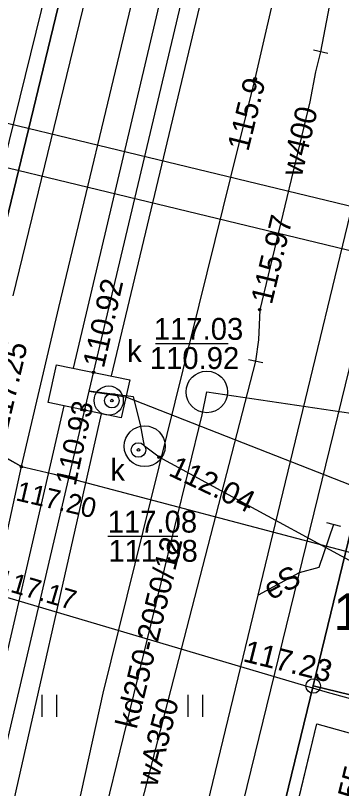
# Model space of a CAD drawing. Extents: x 6424617 to 6425697, y 5665845 to 5667190.
# Drawn here: x 6425371.22 to 6425382.4, y 5666361.13 to 5666387.64 of the extents above; entities that cross this region are included whole.
import ezdxf

# ---------------------------------------------------------------- set-up
doc = ezdxf.new("R2010")
doc.units = 0
for name, color, linetype in [('Warstwa 1', 7, 'Continuous'), ('Warstwa 10', 7, 'Continuous'), ('Warstwa 11', 7, 'Continuous'), ('Warstwa 12', 7, 'Continuous'), ('Warstwa 13', 7, 'Continuous'), ('Warstwa 14', 7, 'Continuous'), ('Warstwa 15', 7, 'Continuous'), ('Warstwa 16', 7, 'Continuous'), ('Warstwa 20', 7, 'Continuous'), ('Warstwa 22', 7, 'Continuous'), ('Warstwa 25', 7, 'Continuous'), ('Warstwa 4', 7, 'Continuous'), ('Warstwa 5', 7, 'Continuous'), ('Warstwa 6', 7, 'Continuous'), ('Warstwa 61', 7, 'Continuous'), ('Warstwa 62', 7, 'Continuous'), ('Warstwa 8', 7, 'Continuous'), ('Warstwa 9', 7, 'Continuous')]:
    doc.layers.add(name, color=color, linetype=linetype)

msp = doc.modelspace()

# ---------------------------------------------------------------- linework, layer by layer
at = {"layer": 'Warstwa 1'}
for p, q in [((6425381.428, 5666364.649), (6425383.522, 5666373.304)), ((6425381.428, 5666364.649), (6425383.522, 5666373.304)), ((6425380.481, 5666360.76), (6425381.428, 5666364.649)), ((6425380.481, 5666360.76), (6425381.428, 5666364.649)), ((6425381.428, 5666364.649), (6425384.34, 5666363.943)), ((6425381.428, 5666364.649), (6425384.34, 5666363.943))]:
    msp.add_line(p, q, dxfattribs=at)
at = {"layer": 'Warstwa 10'}
for points in [[(6425366.705, 5666313.952), (6425374.377, 5666346.412), (6425379.54, 5666367.762), (6425384.145, 5666386.807), (6425386.47, 5666396.26), (6425387.262, 5666397.301), (6425387.592, 5666398.097), (6425387.733, 5666398.995), (6425387.709, 5666399.495), (6425387.343, 5666399.88), (6425386.965, 5666400.004), (6425386.594, 5666399.939), (6425386.058, 5666399.445), (6425385.73, 5666398.749), (6425385.842, 5666398.098), (6425386.29, 5666397.932), (6425386.995, 5666398.354), (6425396.389, 5666436.784), (6425406.092, 5666476.274)], [(6425382.125, 5666370.191), (6425381.617, 5666368.717), (6425380.945, 5666368.525), (6425379.54, 5666367.762)]]:
    msp.add_lwpolyline(points, dxfattribs=at)
msp.add_circle((6425381.428, 5666364.649), 0.25, dxfattribs=at)
at = {"layer": 'Warstwa 12'}
for points in [[(6425424.798, 5666563.269), (6425407.429, 5666491.384), (6425382.182, 5666389.031), (6425381.68, 5666386.39)], [(6425363.057, 5666313.996), (6425363.589, 5666315.638), (6425368.024, 5666336.247), (6425374.227, 5666364.401), (6425379.433, 5666385.463), (6425383.671, 5666403.831), (6425384.666, 5666408.47), (6425384.841, 5666409.038), (6425384.956, 5666409.631), (6425387.736, 5666421.374), (6425394.087, 5666447.16), (6425401.357, 5666476.231), (6425405.643, 5666491.609), (6425405.786, 5666494.624), (6425411.34, 5666514.966), (6425411.306, 5666515.732)], [(6425366.353, 5666362.72), (6425369.879, 5666376.399), (6425373.51, 5666391.396), (6425377.162, 5666406.423), (6425378.544, 5666412.437), (6425386.549, 5666444.283), (6425388.297, 5666450.692), (6425392.281, 5666465.105), (6425394.427, 5666468.919), (6425394.601, 5666469.247), (6425394.673, 5666469.407), (6425394.808, 5666469.795), (6425394.976, 5666470.533), (6425395.345, 5666472.079), (6425395.789, 5666472.383), (6425396.66, 5666472.55), (6425396.753, 5666472.692)], [(6425373.208, 5666375.543), (6425384.303, 5666422.523)], [(6425385.73, 5666422.312), (6425374.498, 5666375.277)], [(6425390.212, 5666406.396), (6425377.402, 5666354.057)], [(6425372.286, 5666388.56), (6425370.814, 5666382.608), (6425370.308, 5666380.514), (6425366.825, 5666367.005), (6425365.734, 5666362.797), (6425363.15, 5666350.048), (6425362.095, 5666344.63), (6425362.071, 5666344.32), (6425362.257, 5666343.998), (6425365.292, 5666341.111), (6425367.972, 5666338.599), (6425368.306, 5666338.48)], [(6425381.68, 5666386.39), (6425381.51, 5666385.71), (6425381.31, 5666384.68), (6425379.59, 5666377.55), (6425379.55, 5666376.52), (6425379.45, 5666375.78)], [(6425379.45, 5666375.78), (6425372.086, 5666347.268)], [(6425373.736, 5666374.755), (6425375.002, 5666374.56), (6425385.846, 5666370.306), (6425386.476, 5666369.999), (6425406.785, 5666360.113), (6425430.583, 5666354.786), (6425431.352, 5666354.657)], [(6425439.24, 5666333.418), (6425426.991, 5666336.388), (6425420.09, 5666338.051), (6425419.57, 5666338.3), (6425418.724, 5666338.388), (6425410.008, 5666340.443), (6425409.32, 5666340.611), (6425409.518, 5666341.279), (6425413.167, 5666353.556), (6425413.365, 5666354.223), (6425412.738, 5666354.531), (6425402.856, 5666359.381), (6425386.87, 5666366.77), (6425385.858, 5666367.253), (6425385.32, 5666367.51), (6425376.142, 5666372.493), (6425375.647, 5666372.869), (6425375.505, 5666373.611), (6425375.267, 5666374.564), (6425373.736, 5666374.755)], [(6425362.024, 5666327.189), (6425372.889, 5666374.253)], [(6425374.154, 5666373.984), (6425363.486, 5666326.875)]]:
    msp.add_lwpolyline(points, dxfattribs=at)
at = {"layer": 'Warstwa 14'}
for p, q in [((6425376.02, 5666376.392), (6425378.505, 5666376.392)), ((6425374.381, 5666369.783), (6425376.787, 5666369.783))]:
    msp.add_line(p, q, dxfattribs=at)
for centre in [(6425379.433, 5666385.463), (6425379.59, 5666377.55), (6425373.889, 5666375.402), (6425374.525, 5666374.432), (6425373.584, 5666374.106), (6425375.435, 5666372.741), (6425376.142, 5666372.493)]:
    msp.add_circle(centre, 0.045, dxfattribs=at)
at = {"layer": 'Warstwa 16'}
msp.add_lwpolyline([(6425375.134, 5666375.145), (6425374.838, 5666373.839), (6425372.344, 5666374.369), (6425372.62, 5666375.665)], close=True, dxfattribs=at)
for centre, radius in [((6425374.415, 5666374.434), 0.5), ((6425375.647, 5666372.869), 0.7)]:
    msp.add_circle(centre, radius, dxfattribs=at)
at = {"layer": 'Warstwa 20'}
for p, q in [((6425381.924, 5666386.335), (6425381.436, 5666386.445)), ((6425379.694, 5666375.728), (6425379.206, 5666375.832)), ((6425381.884, 5666370.258), (6425382.366, 5666370.124))]:
    msp.add_line(p, q, dxfattribs=at)
at = {"layer": 'Warstwa 22'}
msp.add_lwpolyline([(6425352.7, 5666388.73), (6425359.81, 5666387.02), (6425359.721, 5666386.659), (6425384.611, 5666380.644), (6425384.259, 5666379.186), (6425359.369, 5666385.201), (6425359.28, 5666384.84), (6425352.17, 5666386.56), (6425352.257, 5666386.916), (6425297.227, 5666400.216), (6425297.583, 5666401.674), (6425352.613, 5666388.374), (6425352.7, 5666388.73)], dxfattribs=at)
at = {"layer": 'Warstwa 25'}
for centre in [(6425371.42, 5666372.17), (6425381.95, 5666365.31)]:
    msp.add_circle(centre, 0.045, dxfattribs=at)
at = {"layer": 'Warstwa 4'}
for centre in [(6425374.525, 5666374.432), (6425375.435, 5666372.741)]:
    msp.add_circle(centre, 0.25, dxfattribs=at)
at = {"layer": 'Warstwa 5'}
for p, q in [((6425370.47, 5666367.82), (6425381.83, 5666364.46)), ((6425372.137, 5666363.596), (6425372.137, 5666364.346)), ((6425372.637, 5666363.596), (6425372.637, 5666364.346)), ((6425377.137, 5666363.596), (6425377.137, 5666364.346)), ((6425377.637, 5666363.596), (6425377.637, 5666364.346)), ((6425381.83, 5666364.46), (6425383.93, 5666363.87)), ((6425374.03, 5666332), (6425381.55, 5666363.35)), ((6425381.55, 5666363.35), (6425383.77, 5666362.73))]:
    msp.add_line(p, q, dxfattribs=at)
at = {"layer": 'Warstwa 6'}
for points in [[(6425331.55, 5666159.11), (6425352.539, 5666245.598), (6425369.336, 5666314.83), (6425380.481, 5666360.76), (6425381.428, 5666364.649), (6425383.522, 5666373.304), (6425386.659, 5666386.227), (6425410.054, 5666482.642)], [(6425372.03, 5666396.08), (6425367.79, 5666378.65), (6425368.33, 5666374.83), (6425369.98, 5666373.09), (6425370.55, 5666372.66), (6425371.42, 5666372.17)], [(6425374.03, 5666332), (6425381.55, 5666363.35), (6425383.77, 5666362.73), (6425383.86, 5666362.724), (6425383.951, 5666362.732), (6425384.039, 5666362.754), (6425384.122, 5666362.79), (6425384.199, 5666362.839), (6425384.267, 5666362.899), (6425384.325, 5666362.968), (6425384.371, 5666363.047), (6425384.404, 5666363.131), (6425384.424, 5666363.219), (6425384.429, 5666363.31), (6425384.42, 5666363.4), (6425384.398, 5666363.488), (6425384.361, 5666363.571), (6425384.312, 5666363.647), (6425384.252, 5666363.715), (6425384.182, 5666363.773), (6425384.103, 5666363.818), (6425384.019, 5666363.851), (6425383.93, 5666363.87)]]:
    msp.add_lwpolyline(points, dxfattribs=at)
for points in [[(6425386.434, 5666372.619), (6425383.522, 5666373.304), (6425381.428, 5666364.649), (6425384.34, 5666363.943)], [(6425384.34, 5666363.943), (6425381.428, 5666364.649), (6425380.481, 5666360.76), (6425369.336, 5666314.83), (6425372.318, 5666314.174)]]:
    msp.add_lwpolyline(points, close=True, dxfattribs=at)
at = {"layer": 'Warstwa 61'}
msp.add_lwpolyline([(6425385.173, 5666423.021), (6425373.736, 5666374.755), (6425362.341, 5666326.087), (6425359.463, 5666314.04)], dxfattribs=at)
at = {"layer": 'Warstwa 62'}
for p, q in [((6425377.615, 5666373.946), (6425377.779, 5666374.731)), ((6425377.779, 5666374.731), (6425390.006, 5666372.921)), ((6425360.875, 5666305.281), (6425377.615, 5666373.946))]:
    msp.add_line(p, q, dxfattribs=at)
msp.add_circle((6425377.779, 5666374.731), 0.712, dxfattribs=at)
at = {"layer": 'Warstwa 8'}
for p, q in [((6425370.55, 5666372.66), (6425371.42, 5666372.17)), ((6425370.47, 5666367.82), (6425371.42, 5666372.17)), ((6425370.47, 5666367.82), (6425371.42, 5666372.17)), ((6425371.42, 5666372.17), (6425371.917, 5666372.061)), ((6425371.917, 5666372.061), (6425372.495, 5666371.927)), ((6425372.495, 5666371.927), (6425382.883, 5666369.181)), ((6425370.47, 5666367.82), (6425381.83, 5666364.46)), ((6425381.83, 5666364.46), (6425383.93, 5666363.87)), ((6425374.03, 5666332), (6425381.55, 5666363.35)), ((6425381.55, 5666363.35), (6425383.77, 5666362.73))]:
    msp.add_line(p, q, dxfattribs=at)
msp.add_lwpolyline([(6425373.51, 5666391.396), (6425369.879, 5666376.399), (6425366.353, 5666362.72), (6425364.475, 5666353.762), (6425362.583, 5666344.464), (6425368.46, 5666338.433)], dxfattribs=at)
at = {"layer": 'Warstwa 9'}
for p, q in [((6425371.14, 5666378.03), (6425383.354, 5666428.11)), ((6425372.7, 5666377.63), (6425384.719, 5666427.724)), ((6425371.42, 5666372.17), (6425372.7, 5666377.63)), ((6425370.55, 5666372.66), (6425371.42, 5666372.17))]:
    msp.add_line(p, q, dxfattribs=at)

# ---------------------------------------------------------------- texts
at = {"layer": 'Warstwa 11'}
msp.add_text('eS', height=0.75, rotation=28.5047, dxfattribs=at).set_placement((6425379.985, 5666367.577))
at = {"layer": 'Warstwa 13'}
for s, rotation, p in [('w400', 76.4383, (6425381.026, 5666382.075)), ('wA350', 75.5158, (6425376.061, 5666361.159))]:
    msp.add_text(s, height=0.75, rotation=rotation, dxfattribs=at).set_placement(p)
at = {"layer": 'Warstwa 14'}
for s, height, rotation, p in [('115.9', 0.75, 76.1174, (6425379.198, 5666382.95)), ('115.97', 0.75, 76.4383, (6425380.004, 5666377.699)), ('110.92', 0.75, 77.3321, (6425374.246, 5666375.516)), ('110.93', 0.7125, 77.8134, (6425373.279, 5666371.483)), ('112.04', 0.75, 334.5501, (6425376.426, 5666371.887)), ('115.55', 0.75, 76.1289, (6425382.516, 5666358.821))]:
    msp.add_text(s, height=height, rotation=rotation, dxfattribs=at).set_placement(p)
for s, p in [('110.92', (6425375.823, 5666375.517)), ('111.98', (6425374.402, 5666368.908))]:
    msp.add_text(s, height=0.75, dxfattribs=at).set_placement(p)
at = {"layer": 'Warstwa 15'}
for s, height, p in [('117.03', 0.75, (6425375.96, 5666376.517)), ('117.08', 0.75, (6425374.379, 5666369.908)), ('16/1', 1.25, (6425382.13, 5666366.572))]:
    msp.add_text(s, height=height, dxfattribs=at).set_placement(p)
at = {"layer": 'Warstwa 25'}
for s, height, rotation, p in [('117.25', 0.75, 76.7878, (6425370.94, 5666373.362)), ('117.20', 0.6769, 346.9489, (6425371.196, 5666371.02)), ('117.17', 0.6769, 343.6142, (6425370.526, 5666368.024)), ('117.23', 0.75, 346.1181, (6425378.985, 5666365.502))]:
    msp.add_text(s, height=height, rotation=rotation, dxfattribs=at).set_placement(p)
at = {"layer": 'Warstwa 5'}
for p in [(6425375.048, 5666375.757), (6425374.469, 5666371.688)]:
    msp.add_text('k', height=0.75, dxfattribs=at).set_placement(p)
at = {"layer": 'Warstwa 62'}
msp.add_text('kd250-2050/12', height=0.74999, rotation=76.2987, dxfattribs=at).set_placement((6425375.369, 5666363.145))

doc.saveas('drawing.dxf')
